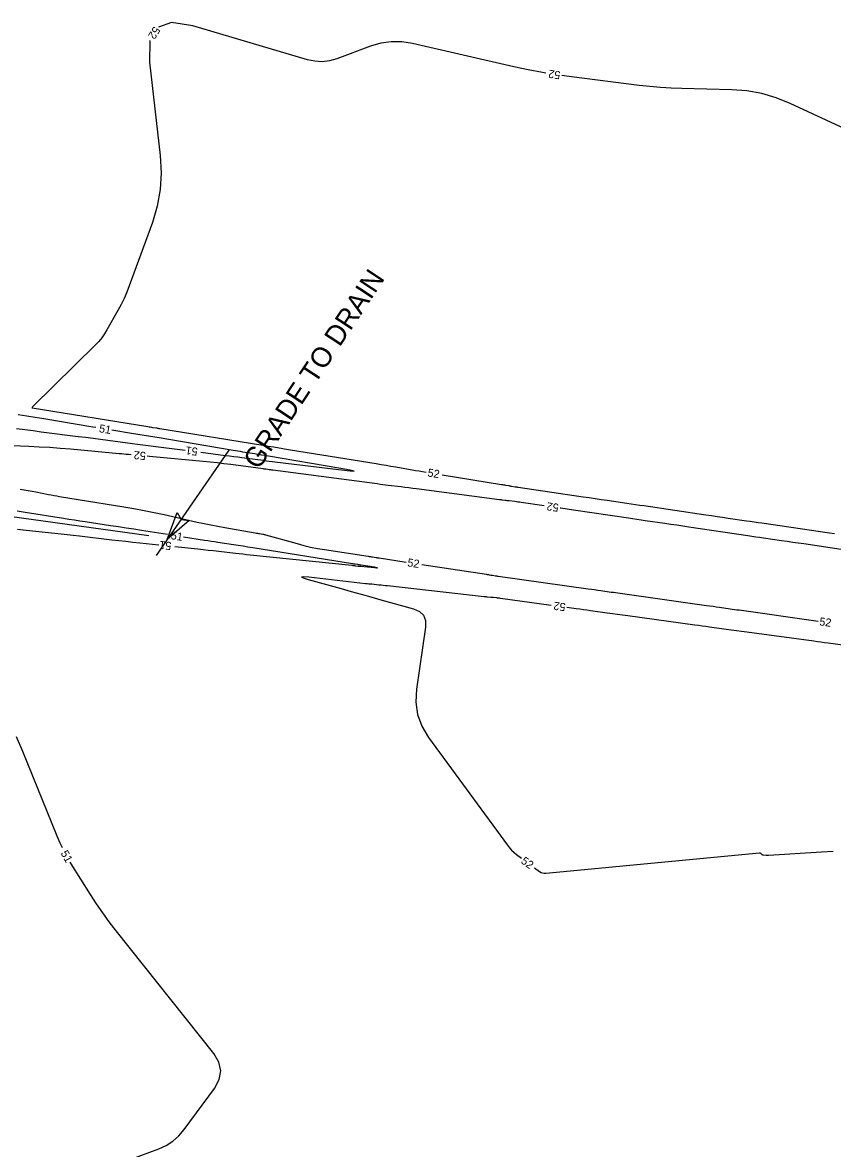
# Model space of a CAD drawing. Extents: x 2384780 to 2405861, y 547869 to 573706.
# Drawn here: x 2394790.1 to 2394992.5, y 554820.6 to 555101.9 of the extents above; entities that cross this region are included whole.
import ezdxf

# ---------------------------------------------------------------- set-up
doc = ezdxf.new("R2010")
doc.units = 0
for name, color, linetype in [('Breaklines', 7, 'Continuous'), ('Old_Level_5', 7, 'Continuous'), ('Old_Level_60', 7, 'Continuous')]:
    doc.layers.add(name, color=color, linetype=linetype)

# ---------------------------------------------------------------- blocks, each defined once
blk = doc.blocks.new('AHD')
at = {"layer": 'Breaklines'}
blk.add_lwpolyline([(-7, 1.8), (0, 0), (-7, -1.8), (-6.1, 0)], close=True, dxfattribs=at)

msp = doc.modelspace()

# ---------------------------------------------------------------- linework, layer by layer
at = {"layer": 'Breaklines'}
for p, q in [((2394841.5985, 554995.025), (2394823.49625, 554968.6765)), ((2394821.623, 554973.5965), (2394697.134, 554990.943))]:
    msp.add_line(p, q, dxfattribs=at)
at = {"layer": 'Old_Level_60'}
for points in [[(2394920.88375, 555089.19975), (2394920.03225, 555089.33925), (2394916.43825, 555090.021), (2394912.8605, 555090.79375), (2394887.52625, 555096.60125), (2394884.8615, 555097.019), (2394882.222, 555097.0445), (2394879.60825, 555096.67775), (2394877.01975, 555095.919), (2394868.606, 555092.7995), (2394866.798, 555092.283), (2394864.9795, 555092.07), (2394863.15125, 555092.1605), (2394861.3125, 555092.55475), (2394832.6025, 555101.0575), (2394827.31225, 555101.85525), (2394824.04225, 555100.70825)], [(2394821.948, 555097.38675), (2394821.90175, 555097.304), (2394821.7815, 555091.95525), (2394824.498, 555068.61), (2394824.75075, 555064.33425), (2394824.5065, 555060.11675), (2394823.7655, 555055.95775), (2394822.528, 555051.85725), (2394816.7575, 555036.048), (2394816.143, 555034.46775), (2394815.4645, 555032.917), (2394814.722, 555031.39625), (2394813.915, 555029.905), (2394811.1745, 555025.082), (2394810.55475, 555024.0735), (2394809.87, 555023.115), (2394809.12025, 555022.20625), (2394808.30575, 555021.3475), (2394792.66625, 555005.9555), (2394792.63625, 555005.9235), (2394792.6085, 555005.89), (2394792.58325, 555005.8545), (2394792.5605, 555005.817), (2394792.47125, 555005.65875), (2394792.46475, 555005.64925), (2394792.457, 555005.64125), (2394792.44775, 555005.63475), (2394792.43725, 555005.63)], [(2395020.2145, 555063.85025), (2394981.92925, 555081.653), (2394978.42025, 555083.07375), (2394974.8225, 555084.11375), (2394971.13575, 555084.77325), (2394967.3605, 555085.052), (2394954.8825, 555085.34125), (2394952.211, 555085.437), (2394949.54475, 555085.60025), (2394946.88325, 555085.83075), (2394944.22675, 555086.12875), (2394927.268, 555088.24875), (2394924.83575, 555088.584)], [(2394808.408, 555000.6535), (2394807.62375, 555000.78425), (2394795.42, 555002.825), (2394793.27375, 555003.182), (2394791.127, 555003.53575), (2394788.97975, 555003.88575)], [(2394792.43725, 555005.63), (2394792.385, 555005.61125), (2394792.373, 555005.606), (2394792.36925, 555005.60125), (2394792.37375, 555005.5975), (2394792.3865, 555005.59425), (2394792.4985, 555005.5765), (2394792.49975, 555005.57625), (2394792.501, 555005.576), (2394792.50225, 555005.57575), (2394792.50375, 555005.5755), (2394792.50775, 555005.57475), (2394792.50875, 555005.57475), (2394792.5095, 555005.5745), (2394792.5105, 555005.5745), (2394792.5115, 555005.57425), (2394821.429, 555000.92075), (2394821.72225, 555000.87325), (2394822.01525, 555000.82525), (2394822.30825, 555000.77675), (2394822.601, 555000.72775), (2394823.5575, 555000.56675), (2394823.7625, 555000.53225), (2394823.9675, 555000.49825), (2394824.1725, 555000.46475), (2394824.37775, 555000.4315), (2394850.12425, 554996.27625), (2394850.81, 554996.16475), (2394851.4955, 554996.052), (2394852.18075, 554995.93775), (2394852.86575, 554995.822), (2394855.10275, 554995.44175), (2394855.58225, 554995.36075), (2394856.062, 554995.28075), (2394856.54175, 554995.2015), (2394857.02175, 554995.12325), (2394878.441, 554991.6535), (2394879.6835, 554991.4505), (2394880.92525, 554991.24475), (2394882.16675, 554991.036), (2394883.4075, 554990.824), (2394887.46, 554990.127), (2394888.32875, 554989.97875), (2394889.1975, 554989.83225), (2394890.06675, 554989.68775), (2394890.93625, 554989.545), (2394890.9935, 554989.53575)], [(2394788.56175, 555000.4495), (2394790.62875, 555000.17625), (2394792.69625, 554999.90725), (2394794.76425, 554999.64225), (2394803.96425, 554998.473), (2394805.831, 554998.234), (2394807.6975, 554997.99175), (2394809.5635, 554997.746), (2394811.429, 554997.497), (2394817.52225, 554996.67775), (2394818.82825, 554996.5035), (2394820.1345, 554996.3325), (2394821.441, 554996.164), (2394822.748, 554995.9985), (2394830.71125, 554994.99925)], [(2394834.68, 554994.50125), (2394840.823, 554993.7305), (2394841.83575, 554993.60225), (2394842.84825, 554993.47225), (2394843.8605, 554993.34025), (2394844.8725, 554993.206), (2394848.178, 554992.76475), (2394848.88625, 554992.671), (2394849.595, 554992.57925), (2394850.30375, 554992.489), (2394851.013, 554992.4005), (2394869.06125, 554990.1715), (2394871.96525, 554989.83525), (2394872.94175, 554989.7815), (2394871.99075, 554990.0105), (2394869.11275, 554990.52225), (2394851.5495, 554993.507), (2394850.67, 554993.6555), (2394849.79025, 554993.80225), (2394848.91, 554993.94725), (2394848.0295, 554994.09025), (2394845.153, 554994.5545), (2394844.5365, 554994.6545), (2394843.9205, 554994.7555), (2394843.3045, 554994.85775), (2394842.68875, 554994.96075), (2394823.685, 554998.1615), (2394822.0905, 554998.4285), (2394820.49575, 554998.69275), (2394818.90025, 554998.954), (2394817.3045, 554999.21225), (2394812.35575, 555000.0085)], [(2394817.25375, 554993.862), (2394816.549, 554993.9225), (2394815.965, 554993.97325), (2394815.38125, 554994.02475), (2394814.7975, 554994.07725), (2394814.21375, 554994.13075), (2394802.084, 554995.25), (2394799.4835, 554995.472), (2394796.881, 554995.659), (2394794.276, 554995.8105), (2394791.66875, 554995.9265), (2394778.9545, 554996.40675)], [(2394920.457, 554981.11525), (2394914.70575, 554981.9425), (2394914.303, 554981.99975), (2394913.9, 554982.05575), (2394913.49675, 554982.11025), (2394913.09325, 554982.16375), (2394911.69625, 554982.346), (2394911.4535, 554982.37725), (2394911.2105, 554982.40775), (2394910.96725, 554982.4375), (2394910.72425, 554982.4665), (2394909.9295, 554982.56025), (2394909.75925, 554982.5805), (2394909.58925, 554982.60125), (2394909.419, 554982.62275), (2394909.249, 554982.64475), (2394888.57475, 554985.3485), (2394887.5985, 554985.475), (2394886.622, 554985.599), (2394885.64525, 554985.72075), (2394884.66825, 554985.84025), (2394881.476, 554986.2265), (2394880.792, 554986.31), (2394880.10825, 554986.39575), (2394879.42475, 554986.48325), (2394878.74175, 554986.57275), (2394852.64575, 554990.02575), (2394852.407, 554990.057), (2394852.16825, 554990.08775), (2394851.9295, 554990.11825), (2394851.69075, 554990.148), (2394850.91025, 554990.24425), (2394850.743, 554990.26525), (2394850.576, 554990.2865), (2394850.40875, 554990.308), (2394850.24175, 554990.33025), (2394842.15725, 554991.4095), (2394840.424, 554991.63225), (2394838.6885, 554991.8385), (2394836.9515, 554992.0275), (2394835.21225, 554992.2), (2394822.60975, 554993.3875), (2394821.776, 554993.46525), (2394821.23875, 554993.51425)], [(2394894.9415, 554988.89275), (2394909.7695, 554986.478), (2394910.0235, 554986.43625), (2394910.27725, 554986.39375), (2394910.53075, 554986.35075), (2394910.78425, 554986.30675), (2394911.61225, 554986.162), (2394911.78975, 554986.13125), (2394911.96725, 554986.101), (2394912.145, 554986.07125), (2394912.3225, 554986.042), (2394913.20475, 554985.89825), (2394913.39375, 554985.86775), (2394913.583, 554985.838), (2394913.77225, 554985.809), (2394913.96175, 554985.78075), (2394930.169, 554983.3945), (2394931.679, 554983.1725), (2394933.18925, 554982.951), (2394934.6995, 554982.73), (2394936.20975, 554982.5095), (2394941.1435, 554981.79), (2394942.2005, 554981.63575), (2394943.25775, 554981.481), (2394944.31475, 554981.32575), (2394945.37175, 554981.17025), (2394960.88775, 554978.885), (2394962.27725, 554978.6805), (2394963.66675, 554978.4765), (2394965.0565, 554978.27325), (2394966.44625, 554978.07025), (2394970.986, 554977.4085), (2394971.959, 554977.2665), (2394972.93175, 554977.124), (2394973.90425, 554976.98125), (2394974.877, 554976.83825), (2394991.73325, 554974.354), (2394992.9875, 554974.1695)], [(2394789.5195, 554985.30275), (2394790.4975, 554985.15025), (2394791.47325, 554984.985), (2394792.44675, 554984.8075), (2394793.418, 554984.6175), (2394796.5875, 554983.976), (2394797.26725, 554983.84175), (2394797.948, 554983.71425), (2394798.63025, 554983.59325), (2394799.3135, 554983.47875), (2394815.39525, 554980.86375), (2394817.92575, 554980.43325), (2394820.44875, 554979.9655), (2394822.96475, 554979.46025), (2394825.4735, 554978.918), (2394833.7155, 554977.0725), (2394835.44175, 554976.69675), (2394837.17225, 554976.342), (2394838.90675, 554976.00775), (2394840.6455, 554975.6945), (2394848.2545, 554974.37075), (2394848.51175, 554974.326), (2394848.769, 554974.281), (2394849.02625, 554974.23625), (2394849.28375, 554974.1915), (2394850.12425, 554974.04525), (2394850.30375, 554974.01175), (2394850.4825, 554973.9735), (2394850.66, 554973.93075), (2394850.8365, 554973.8835), (2394858.696, 554971.67225), (2394860.386, 554971.225), (2394862.08725, 554970.8305), (2394863.8, 554970.489), (2394865.52425, 554970.2005), (2394876.478, 554968.54125), (2394876.74775, 554968.5), (2394877.01725, 554968.458), (2394877.28675, 554968.4155), (2394877.55625, 554968.372), (2394878.436, 554968.22925), (2394878.6245, 554968.19875), (2394878.81325, 554968.16875), (2394879.00175, 554968.1395), (2394879.1905, 554968.11025), (2394885.94975, 554967.0785)], [(2394826.3435, 554973.93475), (2394819.84675, 554974.96275), (2394817.90875, 554975.2675), (2394815.97025, 554975.56825), (2394814.031, 554975.865), (2394812.09125, 554976.158), (2394805.75375, 554977.10825), (2394804.396, 554977.31325), (2394803.0385, 554977.52025), (2394801.68125, 554977.72975), (2394800.3245, 554977.94125), (2394790.749, 554979.44325), (2394788.697, 554979.763)], [(2395001.26325, 554969.21425), (2394985.334, 554971.5865), (2394983.94775, 554971.79225), (2394982.56125, 554971.996), (2394981.1745, 554972.198), (2394979.7875, 554972.39825), (2394975.25625, 554973.0495), (2394974.28525, 554973.18975), (2394973.3145, 554973.331), (2394972.344, 554973.4735), (2394971.3735, 554973.61725), (2394956.62175, 554975.811), (2394955.12075, 554976.03325), (2394953.61925, 554976.25375), (2394952.11775, 554976.47225), (2394950.61575, 554976.68925), (2394945.70925, 554977.39475), (2394944.65775, 554977.5465), (2394943.60675, 554977.6995), (2394942.55575, 554977.85375), (2394941.505, 554978.009), (2394927.8105, 554980.04275), (2394926.20625, 554980.28), (2394924.60175, 554980.5155), (2394924.41575, 554980.5425)], [(2394788.797, 554975.29225), (2394790.9915, 554975.0535), (2394798.1615, 554974.2815), (2394799.69775, 554974.1145), (2394801.23375, 554973.94475), (2394802.76925, 554973.77175), (2394804.3045, 554973.59575), (2394812.419, 554972.65825), (2394814.158, 554972.45925), (2394815.8975, 554972.26475), (2394817.6375, 554972.07425), (2394819.37775, 554971.88775), (2394824.13925, 554971.38375)], [(2394828.117, 554970.96275), (2394833.92775, 554970.3475), (2394835.2205, 554970.20925), (2394836.513, 554970.0685), (2394837.80525, 554969.92475), (2394839.09725, 554969.77875), (2394843.317, 554969.29675), (2394844.22125, 554969.1945), (2394845.126, 554969.09475), (2394846.03075, 554968.9975), (2394846.936, 554968.90225), (2394872.40925, 554966.25875), (2394872.6245, 554966.23625), (2394872.8395, 554966.21325), (2394873.0545, 554966.18975), (2394873.2695, 554966.16575), (2394873.972, 554966.08675), (2394874.1225, 554966.07), (2394874.273, 554966.0535), (2394874.4235, 554966.03775), (2394874.57425, 554966.02225), (2394878.01975, 554965.673), (2394878.57425, 554965.6225), (2394878.761, 554965.62025), (2394878.58, 554965.6665), (2394878.03125, 554965.76125), (2394874.71725, 554966.29925), (2394874.505, 554966.3335), (2394874.2925, 554966.367), (2394874.07975, 554966.40025), (2394873.86725, 554966.43275), (2394873.17225, 554966.538), (2394873.0235, 554966.56075), (2394872.8745, 554966.58375), (2394872.72575, 554966.607), (2394872.577, 554966.6305), (2394847.59625, 554970.628), (2394846.39875, 554970.81825), (2394845.20075, 554971.00575), (2394844.0025, 554971.1905), (2394842.80375, 554971.3725), (2394838.887, 554971.9625), (2394838.04775, 554972.08975), (2394837.20875, 554972.2185), (2394836.37025, 554972.34875), (2394835.53175, 554972.48075), (2394830.29425, 554973.3095)], [(2394889.904, 554966.475), (2394906.068, 554964.0075), (2394906.2175, 554963.9845), (2394906.36675, 554963.961), (2394906.51625, 554963.937), (2394906.66525, 554963.9125), (2394907.1525, 554963.83175), (2394907.257, 554963.81475), (2394907.3615, 554963.798), (2394907.466, 554963.7815), (2394907.57075, 554963.76525), (2394908.292, 554963.655), (2394908.4465, 554963.6315), (2394908.601, 554963.60875), (2394908.75575, 554963.58625), (2394908.91075, 554963.56425), (2394931.4485, 554960.41025), (2394932.24075, 554960.299), (2394933.03325, 554960.18725), (2394933.8255, 554960.07475), (2394934.6175, 554959.9615), (2394937.20525, 554959.591), (2394937.75975, 554959.51175), (2394938.31425, 554959.433), (2394938.869, 554959.35475), (2394939.4235, 554959.277), (2394961.05225, 554956.25025), (2394961.85725, 554956.13725), (2394962.66225, 554956.0235), (2394963.467, 554955.90925), (2394964.272, 554955.79425), (2394966.90075, 554955.4175), (2394967.46425, 554955.33725), (2394968.0275, 554955.257), (2394968.591, 554955.1775), (2394969.15475, 554955.0985), (2394988.898, 554952.3355)], [(2394922.1725, 554956.25725), (2394909.523, 554957.98125), (2394909.2865, 554958.01275), (2394909.04975, 554958.04275), (2394908.81275, 554958.07125), (2394908.57575, 554958.09825), (2394907.801, 554958.18375), (2394907.635, 554958.20175), (2394907.46875, 554958.21925), (2394907.30275, 554958.2365), (2394907.1365, 554958.253), (2394906.23075, 554958.34225), (2394906.03675, 554958.36175), (2394905.843, 554958.38175), (2394905.649, 554958.40225), (2394905.45525, 554958.4235), (2394881.30025, 554961.09975), (2394880.757, 554961.15925), (2394880.2135, 554961.2175), (2394879.66975, 554961.27475), (2394879.126, 554961.3305), (2394877.34925, 554961.5105), (2394876.96875, 554961.5495), (2394876.588, 554961.58975), (2394876.20775, 554961.631), (2394875.82725, 554961.67325), (2394861.6, 554963.27575), (2394860.23675, 554963.39325), (2394859.764, 554963.33825), (2394860.18175, 554963.1105), (2394861.4905, 554962.71025)], [(2394861.4905, 554962.71025), (2394869.6755, 554960.43975), (2394872.1725, 554959.74725), (2394874.66975, 554959.0545), (2394877.16675, 554958.362), (2394879.66375, 554957.66925), (2394887.8205, 554955.40675), (2394889.3175, 554954.758), (2394890.3125, 554953.78175), (2394890.80525, 554952.478), (2394890.79625, 554950.84675), (2394888.54975, 554935.341), (2394888.37625, 554932.095), (2394888.81875, 554929.00225), (2394889.877, 554926.0625), (2394891.551, 554923.276), (2394911.25, 554896.34275), (2394911.7625, 554895.6925), (2394912.31825, 554895.08475), (2394912.917, 554894.5195), (2394913.559, 554893.9965), (2394914.78425, 554893.06975)], [(2394995.64225, 554946.19275), (2394991.4335, 554946.776), (2394990.53175, 554946.90075), (2394989.62975, 554947.025), (2394988.72775, 554947.14875), (2394987.82575, 554947.27175), (2394971.065, 554949.55575), (2394969.7805, 554949.73125), (2394968.496, 554949.90725), (2394967.21175, 554950.08425), (2394965.9275, 554950.26175), (2394961.73275, 554950.84275), (2394960.83375, 554950.967), (2394959.93475, 554951.09075), (2394959.03575, 554951.21425), (2394958.1365, 554951.337), (2394941.334, 554953.627), (2394940.0535, 554953.80175), (2394938.77325, 554953.97725), (2394937.49275, 554954.1535), (2394936.21275, 554954.3305), (2394932.03075, 554954.9095), (2394931.13475, 554955.0335), (2394930.2385, 554955.15675), (2394929.34225, 554955.27975), (2394928.44575, 554955.40225), (2394926.13575, 554955.717)], [(2394800.0305, 554895.64225), (2394799.46, 554896.8205), (2394798.69275, 554898.602), (2394790.1285, 554919.751), (2394788.54875, 554923.43375)], [(2394918.002, 554890.69425), (2394919.2855, 554889.779), (2394919.65625, 554889.55925), (2394920.04675, 554889.4145), (2394920.4575, 554889.34425), (2394920.88825, 554889.349), (2394974.23575, 554894.4405), (2394974.345, 554894.44), (2394974.44625, 554894.4165), (2394974.53925, 554894.37), (2394974.624, 554894.30075), (2394974.88725, 554894.03675), (2394974.9465, 554893.98625), (2394975.0115, 554893.948), (2394975.08225, 554893.9215), (2394975.15875, 554893.907), (2394975.8895, 554893.83025), (2394976.046, 554893.81725), (2394976.20275, 554893.8105), (2394976.35975, 554893.8105), (2394976.51675, 554893.817), (2394989.79825, 554894.645), (2394992.6445, 554894.815)], [(2394814.8995, 554817.0925), (2394815.129, 554817.17575), (2394824.1655, 554820.526), (2394826.0125, 554821.36225), (2394827.68075, 554822.4355), (2394829.1705, 554823.74525), (2394830.4815, 554825.292), (2394838.03475, 554835.5875), (2394839.23825, 554837.78575), (2394839.61125, 554839.96775), (2394839.154, 554842.13375), (2394837.86625, 554844.2835), (2394813.455, 554874.9875), (2394811.75875, 554877.1825), (2394810.125, 554879.42175), (2394808.554, 554881.70525), (2394807.0455, 554884.033), (2394802.2195, 554891.71), (2394801.9615, 554892.14125)]]:
    msp.add_lwpolyline(points, dxfattribs=at)

# ---------------------------------------------------------------- block references
at = {"layer": 'Old_Level_5', "rotation": -124.49030677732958}
msp.add_blockref('AHD', (2394826.25275, 554972.6885), dxfattribs=at)

# ---------------------------------------------------------------- texts
at = {"layer": 'Breaklines'}
msp.add_text('GRADE TO DRAIN', height=4.9999995, rotation=56.6073861, dxfattribs=at).set_placement((2394849.09395, 554989.91134))
at = {"layer": 'Old_Level_60'}
for s, rotation, p in [('52', 237.76765, (2394822.94675, 555101.04475)), ('52', 171.1415667, (2394924.62175, 555089.614)), ('51', 350.7202111, (2394809.10125, 554999.5245)), ('51', 172.8476167, (2394833.945, 554995.60125)), ('52', 175.0125389, (2394820.957, 554994.545)), ('52', 350.7503639, (2394891.19825, 554988.48925)), ('52', 171.7666722, (2394924.19275, 554981.58625)), ('51', 351.0077028, (2394827.04275, 554972.8115)), ('51', 173.956925, (2394827.36075, 554972.04825)), ('52', 351.3208056, (2394886.165, 554966.034)), ('52', 172.2384389, (2394925.904, 554956.75775)), ('52', 351.9967722, (2394989.1255, 554951.295)), ('51', 298.8782444, (2394799.533, 554894.3795)), ('52', 323.5647028, (2394914.477, 554892.03025))]:
    msp.add_text(s, height=2, rotation=rotation, dxfattribs=at).set_placement(p)

doc.saveas('drawing.dxf')
